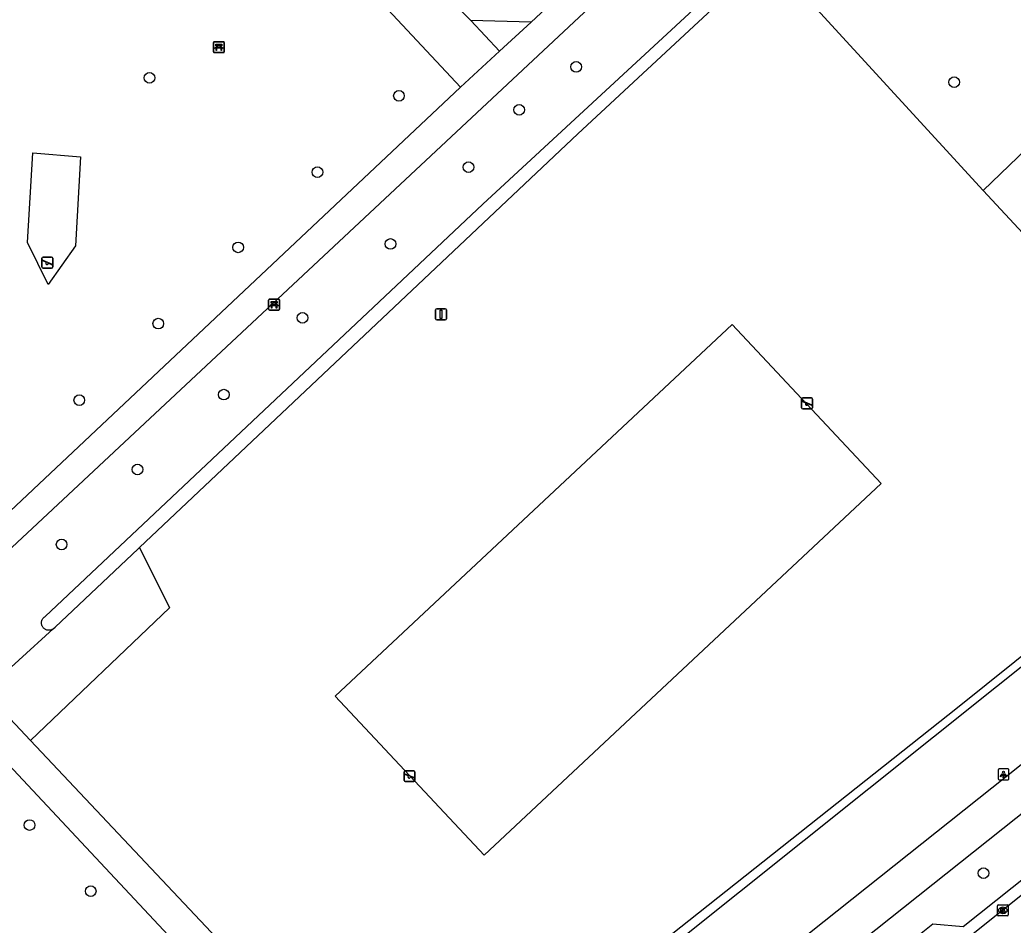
# Model space of a CAD drawing. Extents: x 157466 to 158888, y 383063 to 384677.
# Drawn here: x 158118.5 to 158209.5, y 384055.1 to 384138.1 of the extents above; entities that cross this region are included whole.
import ezdxf

# ---------------------------------------------------------------- set-up
doc = ezdxf.new("R2010")
doc.units = 0
for name, color, linetype in [('IMGEO_Bank', 7, 'Continuous'), ('IMGEO_Boom', 7, 'Continuous'), ('IMGEO_Fietspad_gesloten', 7, 'Continuous'), ('IMGEO_Greppel_droge_sloot', 7, 'Continuous'), ('IMGEO_Groenvoorziening', 7, 'Continuous'), ('IMGEO_Kolk', 7, 'Continuous'), ('IMGEO_Lichtpunt', 7, 'Continuous'), ('IMGEO_Rijbaan_lokaal_open', 7, 'Continuous'), ('IMGEO_Speelvoorziening', 7, 'Continuous'), ('IMGEO_Verkeersbordpaal', 7, 'Continuous'), ('IMGEO_Voetpad_halfverhard', 7, 'Continuous'), ('IMGEO_Voetpad_open', 7, 'Continuous')]:
    doc.layers.add(name, color=color, linetype=linetype)

msp = doc.modelspace()

# ---------------------------------------------------------------- linework, layer by layer
at = {"layer": 'IMGEO_Bank'}
for p, q in [((158136.279, 384136.098), (158137.12, 384136.098)), ((158137.12, 384136.098), (158136.279, 384136.098)), ((158136.204, 384135.173), (158136.204, 384136.014)), ((158136.204, 384136.014), (158136.204, 384135.173)), ((158136.901, 384135.496), (158136.508, 384135.496)), ((158136.513, 384135.604), (158136.513, 384135.71)), ((158136.557, 384135.71), (158136.557, 384135.604)), ((158136.845, 384135.716), (158136.563, 384135.716)), ((158136.563, 384135.598), (158136.845, 384135.598)), ((158136.851, 384135.604), (158136.851, 384135.71)), ((158136.895, 384135.71), (158136.895, 384135.604)), ((158137.204, 384136.023), (158137.204, 384135.182)), ((158137.204, 384135.182), (158137.204, 384136.023)), ((158137.129, 384135.098), (158136.288, 384135.098)), ((158136.288, 384135.098), (158137.129, 384135.098)), ((158141.343, 384112.485), (158142.184, 384112.485)), ((158142.184, 384112.485), (158141.343, 384112.485)), ((158141.268, 384111.56), (158141.268, 384112.401)), ((158141.268, 384112.401), (158141.268, 384111.56)), ((158141.965, 384111.883), (158141.572, 384111.883)), ((158141.577, 384111.991), (158141.577, 384112.097)), ((158141.621, 384112.097), (158141.621, 384111.991)), ((158141.909, 384112.103), (158141.627, 384112.103)), ((158141.627, 384111.985), (158141.909, 384111.985)), ((158141.915, 384111.991), (158141.915, 384112.097)), ((158141.959, 384112.097), (158141.959, 384111.991)), ((158142.268, 384112.41), (158142.268, 384111.569)), ((158142.268, 384111.569), (158142.268, 384112.41)), ((158142.193, 384111.485), (158141.352, 384111.485)), ((158141.352, 384111.485), (158142.193, 384111.485))]:
    msp.add_line(p, q, dxfattribs=at)
for points in [[(158136.451, 384135.496), (158136.309, 384135.496), (158136.421, 384135.598), (158136.507, 384135.598)], [(158136.507, 384135.716), (158136.421, 384135.716), (158136.421, 384135.877), (158136.984, 384135.877), (158136.984, 384135.716), (158136.901, 384135.716)], [(158136.501, 384135.489), (158136.501, 384135.282), (158136.458, 384135.282), (158136.458, 384135.489)], [(158136.901, 384135.598), (158136.984, 384135.598), (158137.096, 384135.496), (158136.957, 384135.496)], [(158136.951, 384135.489), (158136.951, 384135.282), (158136.907, 384135.282), (158136.907, 384135.489)], [(158141.515, 384111.883), (158141.373, 384111.883), (158141.485, 384111.985), (158141.571, 384111.985)], [(158141.571, 384112.103), (158141.485, 384112.103), (158141.485, 384112.264), (158142.048, 384112.264), (158142.048, 384112.103), (158141.965, 384112.103)], [(158141.565, 384111.876), (158141.565, 384111.669), (158141.522, 384111.669), (158141.522, 384111.876)], [(158141.965, 384111.985), (158142.048, 384111.985), (158142.16, 384111.883), (158142.021, 384111.883)], [(158142.015, 384111.876), (158142.015, 384111.669), (158141.971, 384111.669), (158141.971, 384111.876)]]:
    msp.add_lwpolyline(points, dxfattribs=at)
for centre, radius, start, end in [((158136.282, 384136.02), 0.0779, 92.4484, 184.28452), ((158136.282, 384136.02), 0.0779, 92.4484, 184.28452), ((158137.126, 384136.02), 0.0779, 2.4484, 94.28452), ((158137.126, 384136.02), 0.0779, 2.4484, 94.28452), ((158136.451, 384135.489), 0.00671, 2.89567, 87.10433), ((158136.508, 384135.489), 0.00671, 92.89567, 177.10433), ((158136.506, 384135.709), 0.00671, 2.89567, 87.10433), ((158136.506, 384135.605), 0.00671, 272.89567, 357.10433), ((158136.563, 384135.709), 0.00671, 92.89567, 177.10433), ((158136.563, 384135.605), 0.00671, 182.89567, 267.10433), ((158136.845, 384135.709), 0.00671, 2.89567, 87.10433), ((158136.845, 384135.605), 0.00671, 272.89567, 357.10433), ((158136.902, 384135.709), 0.00671, 92.89567, 177.10433), ((158136.902, 384135.605), 0.00671, 182.89567, 267.10433), ((158136.9, 384135.489), 0.00671, 2.89567, 87.10433), ((158136.957, 384135.489), 0.00671, 92.89567, 177.10433), ((158137.126, 384135.176), 0.0779, 272.4484, 4.28452), ((158137.126, 384135.176), 0.0779, 272.4484, 4.28452), ((158136.282, 384135.176), 0.0779, 182.4484, 274.28452), ((158136.282, 384135.176), 0.0779, 182.4484, 274.28452), ((158141.346, 384112.407), 0.0779, 92.4484, 184.28452), ((158141.346, 384112.407), 0.0779, 92.4484, 184.28452), ((158142.19, 384112.407), 0.0779, 2.4484, 94.28452), ((158142.19, 384112.407), 0.0779, 2.4484, 94.28452), ((158141.346, 384111.563), 0.0779, 182.4484, 274.28452), ((158141.346, 384111.563), 0.0779, 182.4484, 274.28452), ((158141.515, 384111.876), 0.00671, 2.89567, 87.10433), ((158141.572, 384111.876), 0.00671, 92.89567, 177.10433), ((158141.57, 384112.096), 0.00671, 2.89567, 87.10433), ((158141.57, 384111.992), 0.00671, 272.89567, 357.10433), ((158141.627, 384112.096), 0.00671, 92.89567, 177.10433), ((158141.627, 384111.992), 0.00671, 182.89567, 267.10433), ((158141.909, 384112.096), 0.00671, 2.89567, 87.10433), ((158141.909, 384111.992), 0.00671, 272.89567, 357.10433), ((158141.966, 384112.096), 0.00671, 92.89567, 177.10433), ((158141.966, 384111.992), 0.00671, 182.89567, 267.10433), ((158141.964, 384111.876), 0.00671, 2.89567, 87.10433), ((158142.021, 384111.876), 0.00671, 92.89567, 177.10433), ((158142.19, 384111.563), 0.0779, 272.4484, 4.28452), ((158142.19, 384111.563), 0.0779, 272.4484, 4.28452)]:
    msp.add_arc(centre, radius, start, end, dxfattribs=at)
at = {"layer": 'IMGEO_Boom'}
for centre in [(158169.467, 384133.788), (158130.347, 384132.783), (158204.122, 384132.386), (158153.219, 384131.13), (158164.237, 384129.845), (158145.741, 384124.127), (158159.596, 384124.59), (158152.444, 384117.548), (158138.478, 384117.235), (158131.15, 384110.241), (158144.374, 384110.768), (158123.911, 384103.222), (158137.16, 384103.723), (158129.25, 384096.862), (158122.291, 384089.979), (158119.351, 384064.241), (158206.812, 384059.834), (158124.959, 384058.184)]:
    msp.add_circle(centre, 0.489, dxfattribs=at)
at = {"layer": 'IMGEO_Fietspad_gesloten'}
for points in [[(158161.92, 384026.852), (158174.258, 384036.623), (158186.627, 384046.476), (158211.101, 384065.95), (158234.627, 384084.72), (158259.412, 384104.488), (158259.623, 384104.659), (158259.735, 384104.75)], [(158236.375, 384090.591), (158232.444, 384087.456), (158208.92, 384068.687), (158184.447, 384049.214), (158172.081, 384039.364), (158159.432, 384029.346)]]:
    msp.add_lwpolyline(points, dxfattribs=at)
at = {"layer": 'IMGEO_Greppel_droge_sloot'}
for points in [[(158121.505, 384082.228), (158121.455, 384082.196), (158121.402, 384082.169), (158121.347, 384082.146), (158121.29, 384082.128), (158121.232, 384082.116), (158121.173, 384082.108), (158121.114, 384082.106), (158121.054, 384082.109), (158120.995, 384082.117), (158120.937, 384082.13), (158120.88, 384082.148), (158120.825, 384082.172), (158120.773, 384082.2), (158120.723, 384082.232), (158120.676, 384082.269), (158120.633, 384082.309), (158120.593, 384082.354), (158120.557, 384082.401), (158120.526, 384082.452), (158120.499, 384082.505), (158120.477, 384082.56), (158120.46, 384082.618), (158120.448, 384082.676), (158120.441, 384082.735), (158120.439, 384082.795), (158120.443, 384082.854), (158120.452, 384082.913), (158120.466, 384082.971), (158120.485, 384083.027), (158120.508, 384083.082), (158120.537, 384083.134), (158120.57, 384083.184), (158120.607, 384083.23), (158120.648, 384083.273), (158120.693, 384083.312), (158120.741, 384083.347), (158120.792, 384083.378), (158160.901, 384121.198), (158198.704, 384156.191)], [(158187.12, 384143.926), (158187.034, 384143.846), (158169.611, 384127.646), (158129.435, 384089.717)], [(158231.566, 384095.764), (158155.097, 384034.643), (158154.437, 384035.369), (158204.416, 384075.039), (158231.013, 384096.36)], [(158121.505, 384082.228), (158121.687, 384082.404), (158129.294, 384089.584), (158129.435, 384089.717)]]:
    msp.add_lwpolyline(points, dxfattribs=at)
at = {"layer": 'IMGEO_Groenvoorziening'}
for points in [[(158187.12, 384143.926), (158206.764, 384122.45)], [(158206.764, 384122.45), (158225.807, 384140.801)], [(158165.323, 384137.896), (158159.795, 384138.038)], [(158124.025, 384125.532), (158123.571, 384117.373), (158121.061, 384113.829), (158119.168, 384117.672), (158119.646, 384125.894), (158124.025, 384125.532)], [(158231.013, 384096.36), (158206.764, 384122.45)], [(158197.431, 384095.561), (158161.038, 384061.478), (158147.367, 384076.076), (158183.76, 384110.159), (158197.431, 384095.561)], [(158129.435, 384089.717), (158132.193, 384084.182), (158119.437, 384072.002)], [(158115.198, 384076.504), (158121.505, 384082.228)]]:
    msp.add_lwpolyline(points, dxfattribs=at)
at = {"layer": 'IMGEO_Kolk'}
for p, q in [((158208.152, 384056.919), (158209.004, 384056.919)), ((158208.077, 384055.993), (158208.077, 384056.845)), ((158208.588, 384056.139), (158208.563, 384056.139)), ((158208.565, 384056.699), (158208.59, 384056.699)), ((158209.078, 384056.845), (158209.078, 384055.993)), ((158209.004, 384055.919), (158208.152, 384055.919))]:
    msp.add_line(p, q, dxfattribs=at)
for points in [[(158208.152, 384056.919), (158209.004, 384056.919)], [(158208.077, 384055.993), (158208.077, 384056.845)], [(158208.398, 384056.619), (158208.521, 384056.619), (158208.521, 384056.468), (158208.651, 384056.619), (158208.815, 384056.619), (158208.669, 384056.468), (158208.822, 384056.219), (158208.67, 384056.219), (158208.585, 384056.383), (158208.521, 384056.316), (158208.521, 384056.219), (158208.398, 384056.219), (158208.398, 384056.619)], [(158209.078, 384056.845), (158209.078, 384055.993)], [(158209.004, 384055.919), (158208.152, 384055.919)]]:
    msp.add_lwpolyline(points, dxfattribs=at)
for centre, start, end in [((158208.154, 384056.843), 91.55205, 178.44795), ((158208.154, 384056.843), 91.55205, 178.44795), ((158209.002, 384056.843), 1.55205, 88.44795), ((158209.002, 384056.843), 1.55205, 88.44795), ((158208.154, 384055.995), 181.55205, 268.44795), ((158208.154, 384055.995), 181.55205, 268.44795), ((158209.002, 384055.995), 271.55205, 358.44795), ((158209.002, 384055.995), 271.55205, 358.44795)]:
    msp.add_arc(centre, 0.0765, start, end, dxfattribs=at)
for centre, major_axis, ratio, start_param, end_param in [((158208.564, 384056.419), (-0.387, 0.002), 0.722429, 4.712389, 7.853982), ((158208.589, 384056.419), (-0.39, 0.002), 0.717154, 1.570796, 4.712389)]:
    msp.add_ellipse(centre, major_axis=major_axis, ratio=ratio, start_param=start_param, end_param=end_param, dxfattribs=at)
at = {"layer": 'IMGEO_Lichtpunt'}
for p, q in [((158208.145, 384069.291), (158208.145, 384068.484)), ((158208.145, 384069.291), (158208.145, 384068.484)), ((158209.047, 384069.386), (158208.239, 384069.386)), ((158209.047, 384069.386), (158208.239, 384069.386)), ((158209.141, 384068.484), (158209.141, 384069.291)), ((158209.141, 384068.484), (158209.141, 384069.291)), ((158208.239, 384068.39), (158209.047, 384068.39)), ((158208.239, 384068.39), (158209.047, 384068.39))]:
    msp.add_line(p, q, dxfattribs=at)
for points in [[(158208.519, 384068.955), (158208.558, 384068.927), (158208.37, 384068.665), (158208.332, 384068.692), (158208.519, 384068.955)], [(158208.621, 384068.907), (158208.668, 384068.907), (158208.668, 384068.585), (158208.621, 384068.585), (158208.621, 384068.907)], [(158208.731, 384068.927), (158208.769, 384068.954), (158208.956, 384068.692), (158208.917, 384068.664), (158208.731, 384068.927)]]:
    msp.add_lwpolyline(points, dxfattribs=at)
msp.add_circle((158208.644, 384069.089), 0.0994, dxfattribs=at)
for centre, start, end in [((158208.239, 384069.291), 90, 180), ((158208.239, 384069.291), 90, 180), ((158209.047, 384069.291), 0, 90), ((158209.047, 384069.291), 0, 90), ((158208.239, 384068.484), 180, 270), ((158208.239, 384068.484), 180, 270), ((158209.047, 384068.484), 270, 0), ((158209.047, 384068.484), 270, 360)]:
    msp.add_arc(centre, 0.0946, start, end, dxfattribs=at)
at = {"layer": 'IMGEO_Rijbaan_lokaal_open'}
msp.add_lwpolyline([(158228.576, 384072.386), (158205.565, 384054.011)], dxfattribs=at)
at = {"layer": 'IMGEO_Speelvoorziening'}
for p, q in [((158120.485, 384115.435), (158120.485, 384116.235)), ((158120.485, 384116.235), (158120.485, 384115.435)), ((158120.554, 384116.06), (158121.43, 384115.707)), ((158120.585, 384116.335), (158121.375, 384116.335)), ((158121.375, 384116.335), (158120.585, 384116.335)), ((158121.475, 384116.235), (158121.475, 384115.435)), ((158121.475, 384115.435), (158121.475, 384116.235)), ((158120.868, 384115.863), (158120.529, 384116)), ((158121.375, 384115.335), (158120.585, 384115.335)), ((158120.585, 384115.335), (158121.375, 384115.335)), ((158121.406, 384115.647), (158121.066, 384115.784)), ((158190.134, 384102.522), (158190.134, 384103.322)), ((158190.134, 384103.322), (158190.134, 384102.522)), ((158190.234, 384103.422), (158191.024, 384103.422)), ((158191.024, 384103.422), (158190.234, 384103.422)), ((158191.124, 384103.322), (158191.124, 384102.522)), ((158191.124, 384102.522), (158191.124, 384103.322)), ((158190.517, 384102.95), (158190.178, 384103.087)), ((158190.203, 384103.147), (158191.079, 384102.794)), ((158191.024, 384102.422), (158190.234, 384102.422)), ((158190.234, 384102.422), (158191.024, 384102.422)), ((158191.055, 384102.734), (158190.715, 384102.871)), ((158153.695, 384068.328), (158153.695, 384069.128)), ((158153.695, 384069.128), (158153.695, 384068.328)), ((158154.078, 384068.756), (158153.739, 384068.893)), ((158153.764, 384068.953), (158154.64, 384068.6)), ((158153.795, 384069.228), (158154.585, 384069.228)), ((158154.585, 384069.228), (158153.795, 384069.228)), ((158154.685, 384069.128), (158154.685, 384068.328)), ((158154.685, 384068.328), (158154.685, 384069.128)), ((158154.585, 384068.228), (158153.795, 384068.228)), ((158153.795, 384068.228), (158154.585, 384068.228)), ((158154.616, 384068.54), (158154.276, 384068.677))]:
    msp.add_line(p, q, dxfattribs=at)
for centre, radius, start, end in [((158120.585, 384116.235), 0.1, 90, 180), ((158120.585, 384116.235), 0.1, 90, 180), ((158120.542, 384116.03), 0.0327, 68.07798, 248.07798), ((158121.375, 384116.235), 0.1, 0, 90), ((158121.375, 384116.235), 0.1, 360, 90), ((158120.585, 384115.435), 0.1, 180, 270), ((158120.585, 384115.435), 0.1, 180, 270), ((158120.947, 384115.773), 0.12, 130.99278, 5.16318), ((158121.375, 384115.435), 0.1, 270, 0), ((158121.375, 384115.435), 0.1, 270, 0), ((158121.418, 384115.677), 0.0327, 248.07798, 68.07798), ((158190.234, 384103.322), 0.1, 90, 180), ((158190.234, 384103.322), 0.1, 90, 180), ((158191.024, 384103.322), 0.1, 0, 90), ((158191.024, 384103.322), 0.1, 360, 90), ((158190.234, 384102.522), 0.1, 180, 270), ((158190.234, 384102.522), 0.1, 180, 270), ((158190.191, 384103.117), 0.0327, 68.07798, 248.07798), ((158190.596, 384102.86), 0.12, 130.99278, 5.16318), ((158191.024, 384102.522), 0.1, 270, 0), ((158191.024, 384102.522), 0.1, 270, 0), ((158191.067, 384102.764), 0.0327, 248.07798, 68.07798), ((158153.795, 384069.128), 0.1, 90, 180), ((158153.795, 384069.128), 0.1, 90, 180), ((158153.752, 384068.923), 0.0327, 68.07798, 248.07798), ((158154.157, 384068.666), 0.12, 130.99278, 5.16318), ((158154.585, 384069.128), 0.1, 0, 90), ((158154.585, 384069.128), 0.1, 360, 90), ((158153.795, 384068.328), 0.1, 180, 270), ((158153.795, 384068.328), 0.1, 180, 270), ((158154.585, 384068.328), 0.1, 270, 0), ((158154.585, 384068.328), 0.1, 270, 0), ((158154.628, 384068.57), 0.0327, 248.07798, 68.07798)]:
    msp.add_arc(centre, radius, start, end, dxfattribs=at)
at = {"layer": 'IMGEO_Verkeersbordpaal'}
for p, q in [((158156.673, 384111.593), (158157.463, 384111.593)), ((158157.463, 384111.593), (158156.673, 384111.593)), ((158156.573, 384110.693), (158156.573, 384111.493)), ((158156.573, 384111.493), (158156.573, 384110.693)), ((158157.563, 384111.493), (158157.563, 384110.693)), ((158157.563, 384110.693), (158157.563, 384111.493)), ((158157.463, 384110.593), (158156.673, 384110.593)), ((158156.673, 384110.593), (158157.463, 384110.593))]:
    msp.add_line(p, q, dxfattribs=at)
msp.add_lwpolyline([(158156.993, 384111.468), (158157.143, 384111.468), (158157.143, 384110.718), (158156.993, 384110.718), (158156.993, 384111.468)], dxfattribs=at)
for centre, start, end in [((158156.673, 384111.493), 90, 180), ((158156.673, 384111.493), 90, 180), ((158157.463, 384111.493), 0, 90), ((158157.463, 384111.493), 360, 90), ((158156.673, 384110.693), 180, 270), ((158156.673, 384110.693), 180, 270), ((158157.463, 384110.693), 270, 0), ((158157.463, 384110.693), 270, 0)]:
    msp.add_arc(centre, 0.1, start, end, dxfattribs=at)
at = {"layer": 'IMGEO_Voetpad_halfverhard'}
for points in [[(158181.915, 384149.764), (158109.753, 384082.285)], [(158176.616, 384148.426), (158165.323, 384137.896)], [(158165.323, 384137.896), (158162.435, 384135.235)], [(158158.849, 384131.917), (158108.144, 384084.208)], [(158119.437, 384072.002), (158115.198, 384076.504)], [(158159.432, 384029.346), (158149.076, 384040.531), (158119.437, 384072.002)], [(158117.414, 384069.794), (158151.6, 384033.219), (158156.933, 384027.344)]]:
    msp.add_lwpolyline(points, dxfattribs=at)
at = {"layer": 'IMGEO_Voetpad_open'}
for points in [[(158110.84, 384183.421), (158110.819, 384183.299), (158158.849, 384131.917)], [(158159.795, 384138.038), (158154.391, 384143.573), (158152.106, 384145.981), (158166.474, 384159.473), (158176.616, 384148.426)], [(158162.435, 384135.235), (158159.795, 384138.038)], [(158158.849, 384131.917), (158162.435, 384135.235)], [(158165.063, 384023.011), (158169.321, 384026.415), (158181.91, 384036.481), (158182.292, 384039.289), (158202.163, 384055.179), (158204.955, 384054.945), (158230.554, 384075.335), (158230.763, 384077.981), (158251.033, 384094.194), (158253.691, 384093.699), (158262.893, 384101.12)]]:
    msp.add_lwpolyline(points, dxfattribs=at)

doc.saveas('drawing.dxf')
